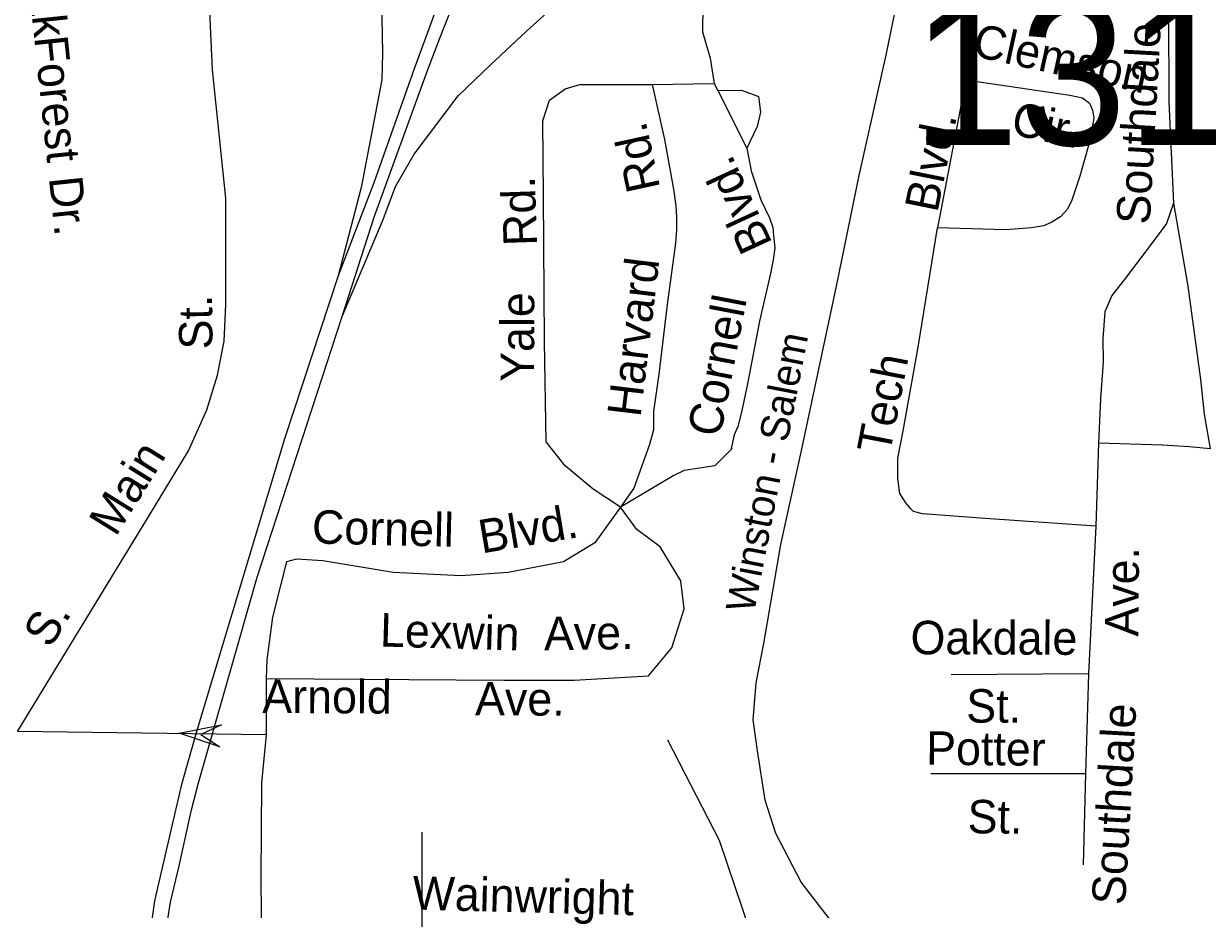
# Model space of a CAD drawing. Extents: x 1553981 to 1780076, y 812965 to 996873.
# Drawn here: x 1633601.8 to 1634021.7, y 845613.3 to 845927.6 of the extents above; entities that cross this region are included whole.
import ezdxf

# ---------------------------------------------------------------- set-up
doc = ezdxf.new("R2010")
doc.units = 0
for name, color, linetype in [('Exist Hydrographic Creek Single Shore', 7, 'Continuous'), ('Exist Railroad Mainline', 7, 'Continuous'), ('Exist Railroad Mainline Label', 7, 'Continuous'), ('Exist Road Non-System Type 51 Label', 7, 'Continuous'), ('Exist Road Primary US Divided Attributed', 7, 'Continuous'), ('Exist Road Primary US Ramp 1 Lane  Attributed', 7, 'Continuous'), ('Exist Road Secondary Structure Standard Bridge Number Label', 7, 'Continuous'), ('Map Preparation Border County Name Lower Right Label', 7, 'Continuous'), ('Map Preparation County Inset Title Block CELL', 7, 'Continuous')]:
    doc.layers.add(name, color=color, linetype=linetype)

msp = doc.modelspace()

# ---------------------------------------------------------------- linework, layer by layer
at = {"layer": 'Exist Hydrographic Creek Single Shore'}
msp.add_lwpolyline([(1633917.72, 845490.98), (1633901.47, 845530.71), (1633867.71, 845581.46), (1633848.59, 845637.65), (1633830.34, 845673.31)], dxfattribs=at)
at = {"layer": 'Exist Railroad Mainline'}
msp.add_lwpolyline([(1633893.25, 845602.72), (1633877.64, 845622.91), (1633868.65, 845640.21), (1633864.81, 845652.02), (1633862.14, 845669.47), (1633860.54, 845680.5), (1633861.64, 845693.65), (1633864.33, 845707.6), (1633870.39, 845742.76), (1633877.63, 845775.53), (1633890.18, 845834.43), (1633898.17, 845873.68), (1633907.83, 845916.92), (1633912.63, 845940.11), (1633914.91, 845954.87), (1633923.97, 846006.94), (1633932.7, 846044.2), (1633939.02, 846083.92), (1633946.69, 846118.09), (1633951.39, 846141.65)], dxfattribs=at)
at = {"layer": 'Exist Road Primary US Divided Attributed'}
for points in [[(1633755.97, 845954.07), (1633740.39, 845911.53), (1633726.05, 845871.09), (1633713.36, 845838.13)], [(1633714.85, 845823.59), (1633726.28, 845859.29), (1633745.04, 845910.92), (1633749.49, 845922.46), (1633761.75, 845953.7)], [(1633713.36, 845838.13), (1633694.51, 845780.57), (1633662.98, 845675.91), (1633657.77, 845657.59), (1633654.46, 845643.39), (1633651.23, 845629.04), (1633648.29, 845616.33), (1633646.56, 845604.41)], [(1633652.05, 845603.89), (1633653.91, 845615.84), (1633656.95, 845628.75), (1633661.37, 845648.6), (1633663.88, 845658.15), (1633684.71, 845731.14), (1633714.85, 845823.59)]]:
    msp.add_lwpolyline(points, dxfattribs=at)
at = {"layer": 'Exist Road Primary US Ramp 1 Lane  Attributed'}
for points in [[(1633726.84, 845955.03), (1633728.41, 845944), (1633728.92, 845929.64), (1633729.06, 845917.05), (1633728.82, 845907.61), (1633721.6, 845869.46), (1633713.36, 845838.13)], [(1633714.85, 845823.59), (1633729.32, 845858.03), (1633733.77, 845869.74), (1633740.38, 845881.3), (1633755.93, 845901.95), (1633767.25, 845912.81), (1633780.23, 845924.84), (1633794.62, 845938.07), (1633797.38, 845942.17), (1633798.56, 845947.23), (1633798.78, 845950.67), (1633798.24, 845952.83)]]:
    msp.add_lwpolyline(points, dxfattribs=at)
at = {"layer": 'Map Preparation Border County Name Lower Right Label'}
for p, q in [((1633943.5, 845956.75), (1633936, 845907.65)), ((1633936, 845907.65), (1633926, 845855.11)), ((1633983.04, 845778.74), (1633982.1, 845749.23)), ((1633743.02, 845640.72), (1633743.14, 845597.47))]:
    msp.add_line(p, q, dxfattribs=at)
for points in [[(1634004.7, 845972.41), (1634007.74, 845963.3), (1634008.01, 845899.78), (1634009.67, 845863.87)], [(1633599.64, 845676.37), (1633646.27, 845752.81), (1633660.34, 845775.98), (1633666.77, 845790.5), (1633670.58, 845802.82), (1633672.92, 845814.84), (1633673.51, 845827.75), (1633673.51, 845865.59), (1633668.81, 845911.16), (1633666.76, 845955.46)], [(1633843.49, 845952.12), (1633843.25, 845944.26), (1633842.79, 845934.08), (1633842.56, 845924.6), (1633845.34, 845915.34), (1633846.72, 845906.32)], [(1633936, 845907.65), (1633972.95, 845902.19), (1633977.43, 845901.18), (1633979.92, 845899.4), (1633980.9, 845896.88), (1633981.37, 845894.14), (1633981.1, 845891.9), (1633979.81, 845885.14), (1633976.44, 845873.43), (1633973.62, 845864.96), (1633972.1, 845861.71), (1633969.57, 845858.99), (1633966.31, 845857.03), (1633963.55, 845855.78), (1633959.29, 845855.07), (1633950.04, 845854.41), (1633926, 845855.11)], [(1633813.52, 845755.95), (1633803.85, 845762.41), (1633793.88, 845770.62), (1633787.14, 845779.13), (1633786.55, 845814.92), (1633786.26, 845866.34), (1633785.96, 845893.03), (1633788.31, 845900.36), (1633793.88, 845904.47), (1633799.16, 845905.94), (1633808.24, 845905.94), (1633824.8, 845905.98)], [(1633824.8, 845905.98), (1633829.13, 845886.43), (1633832.32, 845868.85), (1633833.18, 845862.91), (1633833.4, 845858.9), (1633833.43, 845854.55), (1633833.06, 845849.65), (1633830.12, 845827.93), (1633827.14, 845803.22), (1633825.29, 845789.98), (1633825.25, 845786.44), (1633825.24, 845783.44), (1633823.78, 845778.25), (1633818.21, 845762.7), (1633813.52, 845755.95)], [(1633824.8, 845905.98), (1633846.72, 845906.32)], [(1633846.72, 845906.32), (1633848.11, 845903.78)], [(1633848.11, 845903.78), (1633858.33, 845883.43)], [(1633848.34, 845903.78), (1633856.43, 845904.01), (1633862.44, 845901.69), (1633863.13, 845896.14), (1633861.98, 845891.05), (1633858.33, 845883.43)], [(1633858.33, 845883.43), (1633859.93, 845875.31), (1633863.32, 845865.01), (1633866.39, 845858.7), (1633867.51, 845855.18), (1633867.81, 845852.39), (1633868.24, 845848.03), (1633867.7, 845843.77), (1633866.72, 845838.94), (1633862.84, 845822), (1633858.53, 845799.7), (1633856.45, 845789.74), (1633855.15, 845784.62), (1633853.89, 845781.64), (1633852.81, 845776.81), (1633853.17, 845776.76), (1633846.98, 845770.66), (1633836.1, 845769.03), (1633832.41, 845767.26), (1633813.52, 845755.95)], [(1634009.67, 845863.87), (1634007.19, 845856.69), (1634003.53, 845851.62), (1633998.03, 845844.41), (1633992.15, 845836.63), (1633987.79, 845831.13), (1633985.32, 845825.24), (1633984.56, 845815.75), (1633984.75, 845807.4), (1633983.8, 845794.5), (1633983.04, 845778.74)], [(1634009.67, 845863.87), (1634014.72, 845834.35), (1634019.27, 845801.33), (1634020.6, 845788.99), (1634022.69, 845776.65)], [(1633982.1, 845749.23), (1633942.91, 845752), (1633920.68, 845753.67), (1633917.42, 845754.47), (1633916.44, 845755.46), (1633914.71, 845757.47), (1633912.56, 845760.85), (1633911.94, 845766.17), (1633911.94, 845773.36), (1633913.81, 845783.06), (1633919.13, 845812.77), (1633926, 845855.11)], [(1634022.69, 845776.65), (1634015.29, 845777.41), (1634005.62, 845777.98), (1633983.04, 845778.74)], [(1633687.83, 845695.15), (1633772.19, 845694.64), (1633797.1, 845694.64), (1633823.49, 845696.11), (1633831.69, 845706.09), (1633836.09, 845719.87), (1633834.92, 845729.85), (1633827.59, 845741.87), (1633819.38, 845748.03), (1633813.52, 845755.95)], [(1633813.52, 845755.95), (1633804.45, 845743.37), (1633793.31, 845736.62), (1633773.67, 845732.81), (1633756.96, 845731.63), (1633732.92, 845732.81), (1633708.01, 845736.91), (1633698.63, 845737.5), (1633695.11, 845736.62), (1633693.03, 845728.65), (1633690.07, 845716.9), (1633688.1, 845701.78), (1633687.83, 845695.15)], [(1633982.1, 845749.23), (1633979.56, 845696.85)], [(1633979.56, 845696.85), (1633930.83, 845696.47)], [(1633979.56, 845696.85), (1633978.42, 845661.41)], [(1633687.83, 845695.15), (1633687.83, 845675.15)], [(1633687.83, 845675.15), (1633599.64, 845676.37)], [(1633687.83, 845675.15), (1633686.2, 845658.21), (1633685.91, 845624.47), (1633686.17, 845598.95)], [(1633978.42, 845661.41), (1633923.6, 845661.41)], [(1633978.42, 845661.41), (1633977.66, 845629.03)]]:
    msp.add_lwpolyline(points, dxfattribs=at)
at = {"layer": 'Map Preparation County Inset Title Block CELL'}
msp.add_lwpolyline([(1633671.46, 845670.89), (1633657.03, 845675.79), (1633671.98, 845678.76), (1633664.63, 845675.29)], close=True, dxfattribs=at)

# ---------------------------------------------------------------- texts
at = {"layer": 'Exist Railroad Mainline Label'}
msp.add_text('Winston - Salem', height=10.2526, rotation=78.9461, dxfattribs=at).set_placement((1633860.87, 845718.1))
at = {"layer": 'Exist Road Non-System Type 51 Label'}
for s, rotation, p in [('Oak', 275.9648, (1633602.56, 845951.31)), ('Southdale', 86.7901, (1634001.22, 845856.1)), ('Clemson', 347.633, (1633937.93, 845916.17)), ('Forest', 275.9648, (1633605.55, 845922.73)), ('Cir.', 347.633, (1633951.55, 845888.43)), ('Blvd.', 78.6099, (1633925.92, 845860.21)), ('Rd.', 102.2793, (1633827.66, 845869.22)), ('Blvd.', 114.7778, (1633867.58, 845849.56)), ('Dr.', 275.9648, (1633610.76, 845872.87)), ('Rd.', 91.9103, (1633783.96, 845848.84)), ('Harvard', 83.1255, (1633820.59, 845787.65)), ('Yale', 89.744, (1633782.84, 845800.45)), ('Cornell', 79.1155, (1633848.89, 845780.48)), ('St.', 90.4889, (1633668.84, 845812.01)), ('Tech', 79.0688, (1633909.02, 845774.39)), ('Main', 58.0658, (1633634.46, 845745.19)), ('Blvd.', 9.5557, (1633764.28, 845739.53)), ('Cornell', 358.6067, (1633704.01, 845743.13)), ('Ave.', 89.6111, (1633997.23, 845710.03)), ('S.', 58.9148, (1633611.29, 845705.54)), ('Lexwin', 358.3088, (1633728.11, 845706.57)), ('Ave.', 0.769, (1633786.44, 845705.21)), ('Oakdale', 359.7962, (1633916.4, 845703.8)), ('Arnold', 359.6592, (1633686.48, 845682.99)), ('Ave.', 359.6592, (1633761.92, 845682.15)), ('St.', 359.7962, (1633936.15, 845679.55)), ('Southdale', 86.7901, (1633992.51, 845614.62)), ('Potter', 359.5027, (1633921.91, 845664.59)), ('St.', 359.5027, (1633936.6, 845640.28)), ('Wainwright', 358.5095, (1633739.65, 845613.22))]:
    msp.add_text(s, height=11.875, rotation=rotation, dxfattribs=at).set_placement(p)
at = {"layer": 'Exist Road Secondary Structure Standard Bridge Number Label'}
msp.add_text('131', height=51.263, dxfattribs=at).set_placement((1633916.8, 845884.45))

doc.saveas('drawing.dxf')
